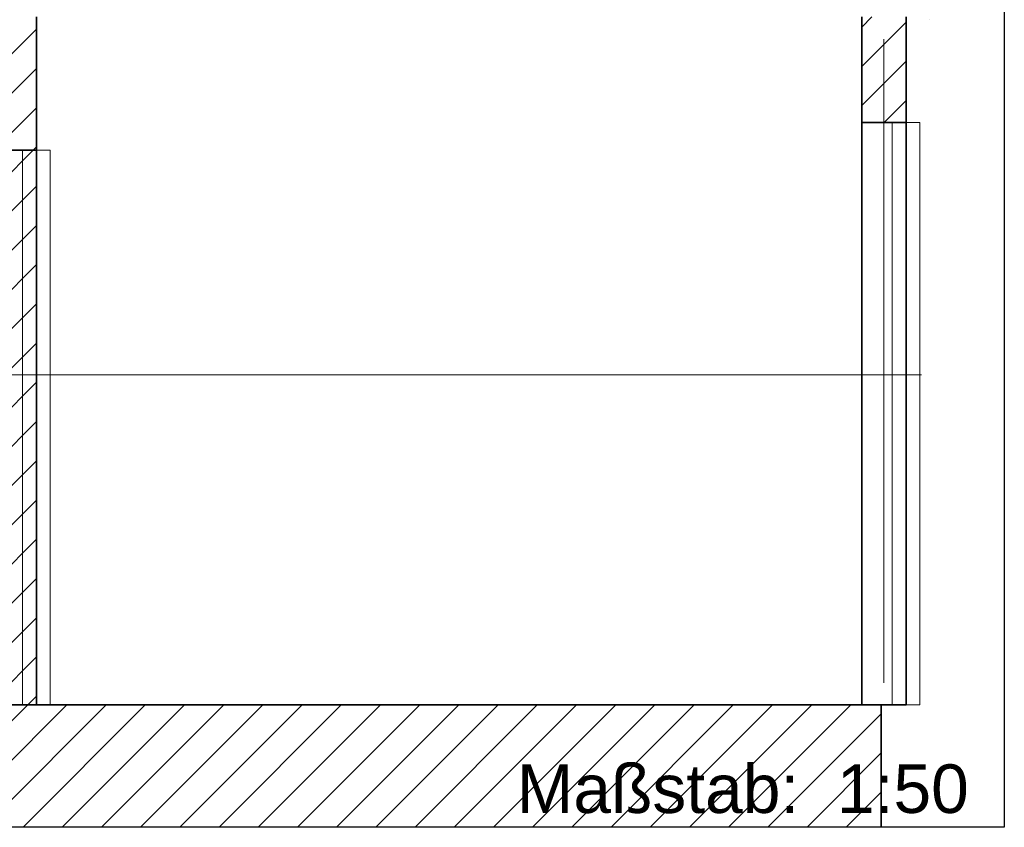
# Model space of a CAD drawing. Extents: x -350 to 540, y -53 to 541.
# Tile 488 of 569: x 264 to 335, y 140 to 198. Entities that reach past the tile are written whole.
import ezdxf
from ezdxf.lldxf.tags import DXFTag

# ---------------------------------------------------------------- set-up
doc = ezdxf.new("R2010")
doc.units = 0
doc.layers.get('0').update_dxf_attribs({"lineweight": 35})
for name, color, linetype, lineweight in [('5_OG-BESTAND', 7, 'Continuous', 25), ('5_OG-NEU', 7, 'Continuous', 25), ('5_OG-SCHRAFF-FILL', 7, 'Continuous', 25), ('Plankopf', 7, 'Continuous', 35)]:
    doc.layers.add(name, color=color, linetype=linetype, lineweight=lineweight)
doc.layers.add('_3d_View_', color=7, linetype='Continuous')
for name, color, linetype, lineweight, true_color in [('A_Aussenwand', 3, 'Continuous', 35, 0x00ff00), ('A_Dach', 1, 'Continuous', 35, 0xff0000), ('A_Fenster_3D', 9, 'Continuous', 18, 0x808080), ('A_Geschossdecke', 7, 'Continuous', 35, 0x008080), ('A_Innenwand', 7, 'Continuous', 35, 0x80ff80), ('A_Tuer_3D', 9, 'Continuous', 18, 0x808080)]:
    doc.layers.add(name, color=color, linetype=linetype, lineweight=lineweight, true_color=true_color)
doc.styles.add('Arial', font='arial.ttf')
tags = doc.linetypes.add('ALL_S16', pattern=[0.0005, 0, -0.0005]).pattern_tags.tags
tags[6:7] = [DXFTag(74, 4), DXFTag(75, 0), DXFTag(340, '0'), DXFTag(46, 1.0), DXFTag(50, 0.0), DXFTag(44, 0.0), DXFTag(45, 0.0)]
tags[4:5] = [DXFTag(74, 4), DXFTag(75, 0), DXFTag(340, '0'), DXFTag(46, 1.0), DXFTag(50, 0.0), DXFTag(44, 0.0), DXFTag(45, 0.0)]
tags = doc.linetypes.add('VERDECKT2_S2', pattern=[0.0027, 0.002, -0.0007]).pattern_tags.tags
tags[6:7] = [DXFTag(74, 4), DXFTag(75, 0), DXFTag(340, '0'), DXFTag(46, 1.0), DXFTag(50, 0.0), DXFTag(44, 0.0), DXFTag(45, 0.0)]
tags[4:5] = [DXFTag(74, 4), DXFTag(75, 0), DXFTag(340, '0'), DXFTag(46, 1.0), DXFTag(50, 0.0), DXFTag(44, 0.0), DXFTag(45, 0.0)]

# ---------------------------------------------------------------- blocks, each defined once
blk = doc.blocks.new('Referenz-A06HSWTWNL', base_point=(172.396, 172.602))
at = {"layer": '5_OG-BESTAND', "color": 0, "linetype": 'VERDECKT2_S2', "lineweight": 18, "ltscale": 0.18}
for p, q in [((188.554, 172.602), (299.751, 172.602)), ((319.565, 172.602), (188.554, 172.602)), ((203.68, 172.602), (299.751, 172.602)), ((319.565, 172.602), (203.68, 172.602)), ((319.565, 172.602), (319.565, 172.602)), ((324.365, 172.602), (324.365, 172.602))]:
    blk.add_line(p, q, dxfattribs=at)
at = {"layer": '5_OG-BESTAND', "color": 0, "lineweight": 18}
for p, q in [((269.807, 172.602), (254.059, 172.602)), ((329.255, 172.602), (329.255, 172.602))]:
    blk.add_line(p, q, dxfattribs=at)
at = {"layer": '5_OG-NEU', "color": 0, "linetype": 'ALL_S16', "lineweight": 13, "ltscale": 0.13}
blk.add_line((324.365, 172.602), (183.754, 172.602), dxfattribs=at)
at = {"layer": '5_OG-SCHRAFF-FILL', "color": 0, "lineweight": 13}
for p, q in [((178.864, 172.602), (329.255, 172.602)), ((178.864, 172.602), (329.255, 172.602)), ((178.864, 172.602), (329.255, 172.602)), ((178.864, 172.602), (329.255, 172.602)), ((178.864, 172.602), (329.255, 172.602)), ((178.864, 172.602), (329.255, 172.602)), ((178.864, 172.602), (329.255, 172.602)), ((178.864, 172.602), (329.255, 172.602)), ((178.864, 172.602), (329.255, 172.602)), ((178.864, 172.602), (329.255, 172.602)), ((178.864, 172.602), (329.255, 172.602)), ((178.864, 172.602), (329.255, 172.602)), ((178.864, 172.602), (329.255, 172.602)), ((257.759, 172.602), (329.255, 172.602)), ((262.336, 172.602), (329.255, 172.602)), ((266.914, 172.602), (329.255, 172.602)), ((268.455, 172.602), (268.455, 172.602))]:
    blk.add_line(p, q, dxfattribs=at)
blk = doc.blocks.new('Referenz-A06HSWTYNL', base_point=(183.761, 139.981))
at = {"layer": 'A_Aussenwand', "color": 0, "linetype": 'ByBlock', "ltscale": 0.35}
for p, q in [((324.944, 148.802), (324.944, 198.402)), ((324.944, 148.802), (324.944, 198.402)), ((324.944, 198.402), (324.944, 148.802)), ((324.944, 148.802), (324.944, 198.402)), ((324.944, 198.402), (324.944, 148.802)), ((324.944, 148.802), (324.944, 198.402)), ((324.944, 198.402), (324.944, 148.802)), ((324.944, 148.802), (324.944, 198.402)), ((324.944, 198.402), (324.944, 148.802)), ((324.944, 190.802), (324.944, 198.402)), ((328.144, 198.402), (328.144, 148.802)), ((328.144, 198.402), (328.144, 148.802)), ((328.144, 148.802), (328.144, 198.402)), ((328.144, 198.402), (328.144, 148.802)), ((328.144, 148.802), (328.144, 198.402)), ((328.144, 198.402), (328.144, 148.802)), ((328.144, 148.802), (328.144, 198.402)), ((328.144, 198.402), (328.144, 148.802)), ((328.144, 148.802), (328.144, 198.402)), ((328.144, 190.802), (328.144, 198.402)), ((324.944, 190.802), (324.944, 190.802)), ((324.944, 190.802), (328.144, 190.802)), ((324.944, 190.802), (324.944, 148.802)), ((328.144, 190.802), (324.944, 190.802)), ((328.144, 190.802), (328.144, 190.802)), ((328.144, 148.802), (328.144, 190.802)), ((328.144, 148.802), (324.944, 148.802)), ((328.144, 148.802), (324.944, 148.802)), ((324.944, 148.802), (328.144, 148.802)), ((328.144, 148.802), (324.944, 148.802)), ((324.944, 148.802), (328.144, 148.802)), ((328.144, 148.802), (324.944, 148.802)), ((324.944, 148.802), (328.144, 148.802)), ((328.144, 148.802), (324.944, 148.802)), ((324.944, 148.802), (328.144, 148.802)), ((324.944, 148.802), (328.144, 148.802)), ((324.944, 148.802), (324.944, 148.802)), ((324.944, 148.802), (324.944, 148.802)), ((324.944, 148.802), (324.944, 148.802)), ((324.944, 148.802), (324.944, 148.802)), ((324.944, 148.802), (324.944, 148.802)), ((324.944, 148.802), (328.144, 148.802)), ((328.144, 148.802), (328.144, 148.802)), ((328.144, 148.802), (328.144, 148.802)), ((328.144, 148.802), (328.144, 148.802)), ((328.144, 148.802), (328.144, 148.802)), ((328.144, 148.802), (328.144, 148.802))]:
    blk.add_line(p, q, dxfattribs=at)
at = {"layer": 'A_Aussenwand', "color": 0, "linetype": 'ByBlock', "lineweight": 18, "ltscale": 0.18}
for p, q in [((324.944, 197.665), (325.682, 198.402)), ((324.944, 194.836), (328.144, 198.036)), ((324.944, 192.008), (328.144, 195.208)), ((326.567, 190.802), (328.144, 192.38)), ((324.944, 189.18), (324.944, 189.18)), ((324.944, 186.351), (324.944, 186.351)), ((324.944, 183.523), (324.944, 183.523)), ((324.944, 180.694), (324.944, 180.694)), ((324.944, 177.866), (324.944, 177.866)), ((324.944, 175.038), (324.944, 175.038)), ((324.944, 172.209), (324.944, 172.209)), ((324.944, 169.381), (324.944, 169.381)), ((324.944, 166.552), (324.944, 166.552)), ((324.944, 163.724), (324.944, 163.724)), ((324.944, 160.895), (324.944, 160.895)), ((324.944, 158.067), (324.944, 158.067)), ((324.944, 155.239), (324.944, 155.239)), ((324.944, 152.41), (324.944, 152.41)), ((324.944, 149.582), (324.944, 149.582)), ((326.993, 148.802), (326.993, 148.802))]:
    blk.add_line(p, q, dxfattribs=at)
at = {"layer": 'A_Fenster_3D', "color": 0, "linetype": 'Continuous', "ltscale": 0.18}
for p, q in [((326.544, 196.802), (326.544, 196.802)), ((326.544, 196.802), (326.544, 150.402)), ((326.544, 150.402), (326.544, 196.802)), ((326.544, 196.802), (326.544, 196.802)), ((326.544, 196.802), (326.544, 150.402)), ((326.544, 150.402), (326.544, 196.802)), ((326.544, 196.802), (326.544, 196.802)), ((326.544, 196.802), (326.544, 150.402)), ((326.544, 150.402), (326.544, 196.802)), ((326.544, 196.802), (326.544, 196.802)), ((326.544, 196.802), (326.544, 150.402)), ((326.544, 150.402), (326.544, 196.802)), ((326.544, 196.802), (326.544, 196.802)), ((326.544, 196.802), (326.544, 150.402)), ((326.544, 150.402), (326.544, 150.402)), ((326.544, 150.402), (326.544, 150.402)), ((326.544, 150.402), (326.544, 150.402)), ((326.544, 150.402), (326.544, 150.402)), ((326.544, 150.402), (326.544, 150.402))]:
    blk.add_line(p, q, dxfattribs=at)
at = {"layer": 'A_Geschossdecke', "color": 0, "linetype": 'ByBlock', "ltscale": 0.35}
for p in [(183.763, 148.802), (326.358, 148.802), (326.358, 139.981)]:
    blk.add_line(p, (326.358, 148.802), dxfattribs=at)
at = {"layer": 'A_Geschossdecke', "color": 0, "linetype": 'ByBlock', "lineweight": 18, "ltscale": 0.18}
for p, q in [((255.946, 139.981), (264.768, 148.802)), ((258.775, 139.981), (267.596, 148.802)), ((261.603, 139.981), (270.425, 148.802)), ((264.432, 139.981), (273.253, 148.802)), ((267.26, 139.981), (276.082, 148.802)), ((270.089, 139.981), (278.91, 148.802)), ((272.917, 139.981), (281.738, 148.802)), ((275.745, 139.981), (284.567, 148.802)), ((278.574, 139.981), (287.395, 148.802)), ((281.402, 139.981), (290.224, 148.802)), ((284.231, 139.981), (293.052, 148.802)), ((287.059, 139.981), (295.881, 148.802)), ((289.888, 139.981), (298.709, 148.802)), ((292.716, 139.981), (301.537, 148.802)), ((295.544, 139.981), (304.366, 148.802)), ((298.373, 139.981), (307.194, 148.802)), ((301.201, 139.981), (310.023, 148.802)), ((304.03, 139.981), (312.851, 148.802)), ((306.858, 139.981), (315.68, 148.802)), ((309.687, 139.981), (318.508, 148.802)), ((312.515, 139.981), (321.336, 148.802)), ((315.343, 139.981), (324.165, 148.802)), ((318.172, 139.981), (326.358, 148.167)), ((321, 139.981), (326.358, 145.339)), ((323.829, 139.981), (326.358, 142.51))]:
    blk.add_line(p, q, dxfattribs=at)
at = {"layer": 'A_Innenwand', "color": 0, "linetype": 'ByBlock', "ltscale": 0.35}
for p, q in [((265.399, 198.402), (265.399, 148.802)), ((265.399, 188.802), (260.599, 188.802)), ((265.399, 188.802), (260.599, 188.802)), ((265.399, 188.802), (260.599, 188.802)), ((265.399, 188.802), (260.599, 188.802)), ((265.399, 188.802), (260.599, 188.802)), ((265.399, 188.802), (265.399, 148.802)), ((265.399, 188.802), (265.399, 188.802)), ((265.399, 148.802), (265.399, 188.802)), ((265.399, 188.802), (265.399, 148.802)), ((265.399, 188.802), (265.399, 188.802)), ((265.399, 148.802), (265.399, 188.802)), ((265.399, 188.802), (265.399, 148.802)), ((265.399, 188.802), (265.399, 188.802)), ((265.399, 148.802), (260.599, 148.802)), ((260.599, 148.802), (265.399, 148.802)), ((265.399, 148.802), (260.599, 148.802)), ((260.599, 148.802), (265.399, 148.802)), ((265.399, 148.802), (260.599, 148.802)), ((260.599, 148.802), (265.399, 148.802)), ((265.399, 148.802), (265.399, 148.802)), ((265.399, 148.802), (265.399, 148.802)), ((265.399, 148.802), (265.399, 148.802))]:
    blk.add_line(p, q, dxfattribs=at)
at = {"layer": 'A_Innenwand', "color": 0, "linetype": 'ByBlock', "lineweight": 18, "ltscale": 0.18}
for p, q in [((260.599, 192.717), (265.399, 197.517)), ((260.599, 189.888), (265.399, 194.688)), ((260.599, 187.06), (265.399, 191.86)), ((260.599, 184.231), (265.399, 189.031)), ((260.599, 181.403), (265.399, 186.203)), ((260.599, 178.574), (265.399, 183.374)), ((260.599, 175.746), (265.399, 180.546)), ((260.599, 172.918), (265.399, 177.718)), ((260.599, 170.089), (265.399, 174.889)), ((260.599, 167.261), (265.399, 172.061)), ((260.599, 164.432), (265.399, 169.232)), ((260.599, 161.604), (265.399, 166.404)), ((260.599, 158.775), (265.399, 163.575)), ((260.599, 155.947), (265.399, 160.747)), ((260.599, 153.119), (265.399, 157.919)), ((260.599, 150.29), (265.399, 155.09)), ((261.94, 148.802), (265.399, 152.262)), ((264.768, 148.802), (265.399, 149.433))]:
    blk.add_line(p, q, dxfattribs=at)
at = {"layer": 'A_Tuer_3D', "color": 0, "linetype": 'Continuous', "ltscale": 0.18}
for p, q in [((327.144, 190.802), (329.144, 190.802)), ((327.144, 148.802), (327.144, 190.802)), ((327.144, 190.802), (327.144, 190.802)), ((327.144, 190.802), (329.144, 190.802)), ((327.144, 148.802), (327.144, 190.802)), ((329.144, 148.802), (329.144, 190.802)), ((329.144, 190.802), (329.144, 190.802)), ((329.144, 148.802), (329.144, 190.802)), ((264.399, 188.802), (266.399, 188.802)), ((264.399, 188.802), (266.399, 188.802)), ((264.399, 148.802), (264.399, 188.802)), ((264.399, 188.802), (264.399, 188.802)), ((264.399, 188.802), (264.399, 148.802)), ((266.399, 148.802), (266.399, 188.802)), ((266.399, 188.802), (266.399, 188.802)), ((266.399, 188.802), (266.399, 148.802)), ((264.399, 148.802), (266.399, 148.802)), ((264.399, 148.802), (266.399, 148.802)), ((264.399, 148.802), (264.399, 148.802)), ((266.399, 148.802), (266.399, 148.802)), ((327.144, 148.802), (329.144, 148.802)), ((327.144, 148.802), (327.144, 148.802)), ((329.144, 148.802), (327.144, 148.802)), ((329.144, 148.802), (329.144, 148.802))]:
    blk.add_line(p, q, dxfattribs=at)
blk = doc.blocks.new('Referenz-A06HSWU8NL', base_point=(178.421, 198.202))
at = {"layer": 'A_Dach', "color": 0, "linetype": 'ByBlock', "ltscale": 0.35}
blk.add_line((329.827, 198.202), (329.827, 198.202), dxfattribs=at)
blk.add_line((329.827, 198.202), (329.827, 198.202), dxfattribs=at)
blk = doc.blocks.new('3D-Ansicht-Rahmen-A06HSX0ONL', base_point=(172.396, 139.981))
at = {"color": 0, "linetype": 'ByBlock', "lineweight": -2, "ltscale": 0.25}
for p, q in [((335.235, 281.307), (335.235, 139.981)), ((335.235, 139.981), (172.396, 139.981))]:
    blk.add_line(p, q, dxfattribs=at)

msp = doc.modelspace()

# ---------------------------------------------------------------- block references
at = {"color": 251, "lineweight": 25, "ltscale": 0.25, "true_color": 0x585858}
for name, p in [('Referenz-A06HSWU8NL', (178.421, 198.202)), ('Referenz-A06HSWTYNL', (183.761, 139.981)), ('Referenz-A06HSWTWNL', (172.396, 172.602))]:
    msp.add_blockref(name, p, dxfattribs=at)
at = {"layer": '_3d_View_', "color": 7, "linetype": 'Continuous', "lineweight": 25}
msp.add_blockref('3D-Ansicht-Rahmen-A06HSX0ONL', (172.396, 139.981), dxfattribs=at)

# ---------------------------------------------------------------- texts
at = {"layer": 'Plankopf', "color": 1, "ltscale": 0.35, "true_color": 0xff0000, "insert": (300.065, 144.513), "char_height": 3.5, "width": 131.89556, "attachment_point": 1, "style": 'Arial'}
msp.add_mtext('Maßstab:  1:50', dxfattribs=at)

doc.saveas('drawing.dxf')
